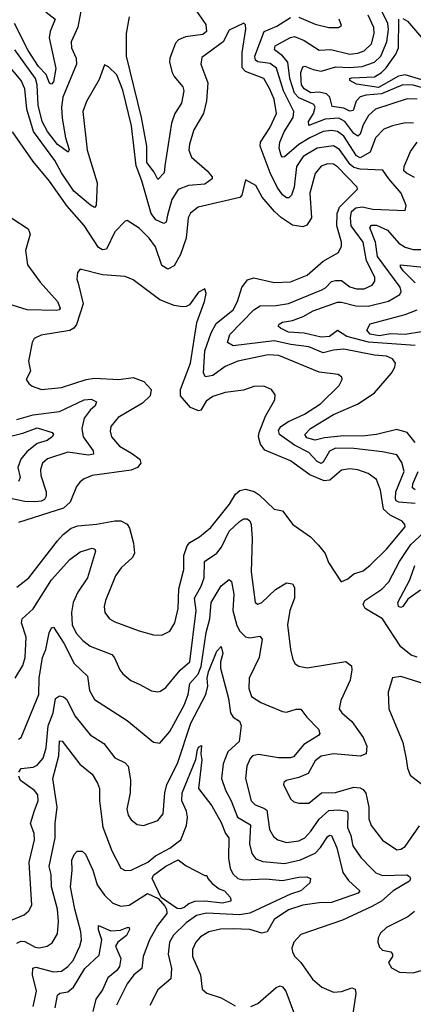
# Model space of a CAD drawing. Extents: x 1443846 to 1577407, y 839182 to 927291.
# Tile 428 of 535: x 1517480 to 1519406, y 913121 to 917933. Entities that reach past the tile are written whole.
import ezdxf

# ---------------------------------------------------------------- set-up
doc = ezdxf.new("R2010")
doc.units = 0

msp = doc.modelspace()

# ---------------------------------------------------------------- linework, layer by layer
at = {"layer": '0CON20XD'}
for points in [[(1517469.7, 918339.7), (1517508.5, 918315), (1517565, 918290.6), (1517576.7, 918276.7), (1517565.8, 918255), (1517521, 918219), (1517513.8, 918185), (1517539.7, 918099.7), (1517585.1, 918005.1), (1517609.5, 917969.5), (1517653.5, 917935), (1517628.4, 917875), (1517624.3, 917844.3), (1517655.8, 917695), (1517645, 917629.2), (1517635, 917617.5), (1517625, 917623.3), (1517608.6, 917665), (1517571.6, 917705), (1517521.9, 917781.9), (1517454.7, 917914.7)], [(1517778.4, 917975), (1517764, 917896), (1517731.5, 917825), (1517733.9, 917795), (1517755.8, 917745), (1517757.6, 917715), (1517690.2, 917555), (1517684, 917505), (1517687.6, 917452.4), (1517704.2, 917355.8), (1517721.9, 917298.1), (1517716.7, 917285), (1517665, 917322.2), (1517615, 917385.8), (1517589.3, 917435), (1517570.5, 917515), (1517565.4, 917615), (1517557.3, 917645), (1517455.2, 917785)], [(1518345.5, 917975), (1518390.3, 917910.3), (1518393.5, 917875), (1518375, 917860.6), (1518291.3, 917848.7), (1518256.4, 917835), (1518242.5, 917817.5), (1518214.1, 917745), (1518212.4, 917725), (1518225.8, 917675), (1518235.2, 917655.2), (1518277.3, 917605), (1518282.3, 917585), (1518272, 917525), (1518239.3, 917475), (1518223, 917427), (1518190.5, 917219.5), (1518187.3, 917185), (1518155, 917151.4), (1518137.8, 917187.8), (1518102.6, 917235), (1518102.1, 917315), (1518075.1, 917455.1), (1518002.9, 917755), (1518003, 917865), (1518017.1, 917947.1)], [(1519425, 917544.4), (1519375, 917547), (1519220, 917495), (1519186.8, 917465), (1519160.7, 917419.3), (1519145, 917373.8), (1519135, 917364.1), (1519115, 917376.6), (1519071, 917435), (1519041.5, 917451.5), (1518973.9, 917446.1), (1518895, 917415.8), (1518892.9, 917435), (1518916.5, 917475), (1518925.2, 917505), (1518918.3, 917518.3), (1518895, 917530.5), (1518845, 917551), (1518825, 917573.5), (1518802, 917645), (1518791.7, 917725), (1518765, 917755.7), (1518726.9, 917785), (1518730, 917805), (1518805, 917846.1), (1518825, 917850.3), (1518871.3, 917831.3), (1518945, 917784.3), (1519002.8, 917787.2), (1519095.2, 917764.8), (1519135, 917768.6), (1519165, 917781.6), (1519200.7, 917815), (1519214.3, 917865), (1519213.3, 917895), (1519185.2, 917955)], [(1519515, 917582.8), (1519405, 917613.6), (1519355, 917615.4), (1519249.2, 917570.8), (1519175.4, 917564.6), (1519145, 917555.9), (1519126.6, 917535), (1519111.2, 917488.8), (1519095, 917485.3), (1519065, 917500), (1519009.1, 917509.1), (1518997, 917555), (1518980.6, 917570.6), (1518945, 917578.8), (1518905, 917576.1), (1518871.1, 917595), (1518858.8, 917615), (1518856.4, 917633.6), (1518855.7, 917674.3), (1518865, 917702.5), (1518875, 917706.4), (1518915, 917688.8), (1518955, 917681.1), (1519026.6, 917703.4), (1519095, 917698.6), (1519155, 917704.6), (1519215.1, 917724.9), (1519246.8, 917755), (1519275.8, 917825), (1519284.5, 917885), (1519281.6, 917915), (1519251.3, 917975)], [(1519355, 917939.3), (1519377.3, 917925), (1519475, 917812.5), (1519535, 917794.4), (1519575, 917799), (1519602.4, 917817.6), (1519617.3, 917855), (1519619, 917905), (1519627.4, 917912.6), (1519705, 917891.9), (1519742.1, 917897.9), (1519775, 917916.9), (1519801, 917975)], [(1519375.9, 915915), (1519325, 915929.8), (1519225, 915906.2), (1519155, 915897.1), (1519065, 915899.1), (1518971.2, 915888.8), (1518925, 915877.4), (1518885, 915888.7), (1518874.6, 915905), (1518902.3, 915935), (1519015, 916003.9), (1519136.2, 916055), (1519215, 916109.1), (1519298.9, 916205), (1519315.6, 916235), (1519318.6, 916255), (1519304.2, 916275), (1519275, 916288.4), (1519215, 916293.1), (1519065, 916322.4), (1519015, 916318.4), (1518965, 916304.6), (1518895, 916333.4), (1518805.6, 916345.5), (1518725, 916362.9), (1518525, 916339.7), (1518496.7, 916355), (1518508.2, 916395), (1518625.5, 916514.5), (1518656.1, 916533.9), (1518735, 916536.3), (1518795, 916546), (1518957.9, 916612.1), (1518976.8, 916623.2), (1519005, 916652.9), (1519025, 916658.8), (1519055, 916657.7), (1519095, 916627.5), (1519128.2, 916618.2), (1519165, 916618.1), (1519204.8, 916635.2), (1519218, 916655), (1519217.3, 916675), (1519177, 916755), (1519159.8, 916845), (1519102.2, 916925), (1519099, 916965), (1519103.5, 916995), (1519125, 917013.9), (1519155, 917018), (1519207.6, 917007.6), (1519365, 917000), (1519371.2, 917025), (1519346.7, 917085), (1519285.4, 917155), (1519257.1, 917197.1), (1519145, 917202.7), (1519115, 917210.3), (1519097.1, 917225), (1519045, 917299.3), (1519015, 917316.5), (1518935.5, 917304.5), (1518867.4, 917265), (1518834, 917215), (1518821.9, 917115), (1518810, 917075), (1518797.3, 917062.7), (1518785, 917061.8), (1518765, 917076.7), (1518738.8, 917115), (1518704.7, 917184.7), (1518655.7, 917315), (1518657.7, 917335), (1518703.9, 917405), (1518736.1, 917475), (1518725.2, 917545), (1518702.5, 917597.5), (1518674.6, 917645), (1518585, 917679.8), (1518568.2, 917698.2), (1518567.7, 917772.3), (1518586.4, 917886.4), (1518585, 917907.5), (1518576, 917916), (1518505, 917881.4), (1518475.7, 917824.3), (1518371.5, 917748.5), (1518366.4, 917715), (1518400, 917625), (1518393.6, 917536.4), (1518379.2, 917475), (1518332.3, 917395), (1518310.9, 917325), (1518308, 917295), (1518321, 917261), (1518397.1, 917195), (1518422, 917165), (1518420.8, 917155), (1518385, 917128.9), (1518305, 917123.1), (1518255, 917102.5), (1518224, 917055), (1518202.6, 916977.4), (1518196.5, 916943.5), (1518185, 916936.5), (1518145.5, 916955), (1518122.7, 916985), (1518077, 917145), (1518048.9, 917218.9), (1518026.1, 917415), (1517985, 917588.1), (1517955, 917663.3), (1517915, 917702), (1517895, 917712.5), (1517868.7, 917641.3), (1517806.4, 917533.6), (1517788.7, 917485), (1517809.5, 917295), (1517858.9, 917135), (1517854.5, 917025.5), (1517845, 917015.8), (1517826.4, 917026.4), (1517744.3, 917095), (1517684, 917184), (1517651.2, 917245), (1517547, 917387), (1517514.5, 917495), (1517505.6, 917595), (1517487.3, 917635), (1517348.3, 917798.2)], [(1519406.6, 917426.6), (1519365, 917428.5), (1519304, 917415), (1519261.9, 917398.1), (1519220, 917355), (1519194.2, 917285), (1519145, 917257.7), (1519128.4, 917268.4), (1519065, 917364), (1519035, 917386.7), (1519005, 917391.8), (1518965, 917385.8), (1518899.5, 917355), (1518845, 917323.2), (1518775, 917262.5), (1518765, 917261.5), (1518758.8, 917268.8), (1518748.6, 917305), (1518752.2, 917335), (1518774.4, 917385), (1518818.4, 917455), (1518820.5, 917485), (1518770.3, 917585), (1518736, 917696), (1518705, 917719), (1518645, 917727), (1518634.3, 917735), (1518630.6, 917755), (1518675.2, 917874.8), (1518738.4, 917901.6), (1518805, 917943.3)], [(1518845.9, 917945.9), (1518925, 917911.5), (1518992.5, 917895), (1519040, 917895), (1519053.8, 917905), (1519042.5, 917935)], [(1519479.8, 917629.8), (1519365, 917664.2), (1519332.7, 917657.3), (1519235, 917601.1), (1519127.5, 917617.5), (1519094.5, 917635), (1519095.5, 917645), (1519105, 917649.3), (1519215, 917654), (1519250.5, 917675), (1519272.4, 917697.6), (1519319.8, 917765), (1519333.4, 917795), (1519334.2, 917935)], [(1519318.3, 915591.7), (1519319.9, 915625), (1519361.3, 915725), (1519349.5, 915769.5), (1519325, 915805.5), (1519255, 915821.2), (1519115, 915836.4), (1519025, 915839.5), (1518995, 915824.1), (1518965, 915770.7), (1518955, 915764.7), (1518935, 915773), (1518895, 915817), (1518824.2, 915854.2), (1518750.9, 915905), (1518746, 915925), (1518758.2, 915945), (1518795, 915969.2), (1518873.8, 916005), (1518950.9, 916055), (1519042.5, 916145), (1519058, 916175), (1519055.8, 916185.8), (1519038.3, 916198.3), (1518945, 916210.3), (1518748.2, 916291.8), (1518695, 916295.8), (1518546.3, 916263.7), (1518485, 916238.4), (1518425, 916193.2), (1518388.2, 916188.2), (1518379.4, 916205), (1518384.8, 916315), (1518416.7, 916403.3), (1518441.4, 916448.6), (1518524.5, 916515.5), (1518544.8, 916555), (1518566.6, 916623.4), (1518595, 916662.2), (1518625, 916670.8), (1518725, 916648.9), (1518805, 916651.5), (1518886.9, 916685), (1518965, 916752.9), (1519039.2, 916795), (1519054.3, 916825.7), (1519054.3, 916845), (1519031.6, 916925), (1519032.7, 916985), (1519045, 917016.4), (1519123.5, 917095), (1519131.9, 917105), (1519131.1, 917115), (1519035, 917214.1), (1519015, 917227.2), (1518985, 917228.6), (1518955, 917217.4), (1518925, 917181.1), (1518898.6, 917085), (1518907.5, 916965), (1518885, 916928.6), (1518865, 916920), (1518815, 916929.1), (1518760.9, 916965), (1518726, 916996), (1518666.7, 917065), (1518635, 917122), (1518585, 917150), (1518566.4, 917075), (1518556.5, 917063.5), (1518353.7, 917016.3), (1518315, 916987.5), (1518303.8, 916965), (1518294.8, 916865), (1518265.8, 916785), (1518235, 916730), (1518205, 916712.9), (1518175, 916730.8), (1518145, 916822.9), (1518113.3, 916865), (1518065, 916913.3), (1518005, 916951.2), (1517995, 916948.8), (1517945, 916895.6), (1517905, 916810.8), (1517885, 916807.6), (1517865, 916820.3), (1517795, 916927.5), (1517711.3, 917021.3), (1517625, 917144.6), (1517545, 917239.1), (1517445, 917384.2)], [(1519411.4, 917161.4), (1519372.2, 917182.2), (1519359.5, 917195), (1519360.9, 917215), (1519391.2, 917288.8), (1519424.7, 917335)], [(1517360, 917015), (1517521.5, 916911.5), (1517530.3, 916885), (1517507.7, 916805), (1517518, 916735), (1517579.9, 916649.9), (1517665.1, 916555.1), (1517677.3, 916522.7), (1517672.5, 916515), (1517658, 916512), (1517515.7, 916515.7), (1517305, 916579.7)], [(1519415, 916341.3), (1519186.9, 916356.9), (1519080, 916385), (1519035, 916414.2), (1518994.8, 916385.2), (1518955, 916380.7), (1518871.6, 916401.6), (1518795, 916405.2), (1518755.6, 916425), (1518744.2, 916435), (1518749.4, 916445), (1518765.8, 916454.2), (1518815, 916462.5), (1518867.5, 916482.5), (1518915, 916509.4), (1519035, 916552.5), (1519055, 916552.7), (1519125, 916534), (1519185, 916533.2), (1519285, 916556.6), (1519340.5, 916589.5), (1519346.9, 916605), (1519340.8, 916625), (1519229.8, 916775), (1519221.3, 916845), (1519193.6, 916915), (1519201.3, 916928.7), (1519225, 916929.5), (1519280, 916905), (1519335, 916840.3), (1519365, 916821), (1519405, 916810.5), (1519445, 916809.2)], [(1518175, 914924.2), (1518215, 914944), (1518238.9, 914985), (1518254.6, 915055), (1518258.9, 915151.1), (1518282.2, 915245), (1518282.4, 915315), (1518299, 915361), (1518312.9, 915377.1), (1518360, 915405), (1518415, 915451.2), (1518506.6, 915565), (1518535, 915613.6), (1518557.6, 915632.4), (1518585, 915638.1), (1518626.9, 915626.9), (1518651.3, 915611.3), (1518725, 915540), (1518765, 915532.5), (1518816.2, 915465), (1518902.5, 915405), (1518942.5, 915365), (1518975, 915324), (1518990.2, 915280.2), (1519052.5, 915185), (1519085, 915200), (1519114.6, 915225.4), (1519160.2, 915239.8), (1519195, 915267.8), (1519275, 915345.5), (1519365.3, 915455), (1519364.7, 915465), (1519351.5, 915481.5), (1519291.8, 915511.8), (1519260.4, 915540.4), (1519245, 915633.8), (1519225.3, 915685.3), (1519185, 915715.4), (1519135, 915732.7), (1519095, 915737.5), (1519055, 915732.1), (1518997.5, 915682.5), (1518969.4, 915679.4), (1518899.2, 915709.2), (1518805, 915776.7), (1518679.1, 915829.1), (1518657.7, 915857.7), (1518648.7, 915895), (1518650.9, 915915), (1518682.3, 915995), (1518727.8, 916075), (1518729.3, 916099.3), (1518712, 916125), (1518675, 916141.9), (1518625, 916140), (1518575, 916121.5), (1518485, 916110.4), (1518425, 916091.5), (1518391.9, 916068.1), (1518365.7, 916025), (1518355, 916020.5), (1518315, 916037.5), (1518266.8, 916095), (1518266.2, 916125), (1518315.6, 916255), (1518347.2, 916452.8), (1518384.4, 916555), (1518392, 916595), (1518385, 916617.5), (1518355, 916600.8), (1518309.9, 916540.1), (1518295, 916531.8), (1518275, 916530.4), (1518235, 916536.1), (1518165, 916563.1), (1518035, 916660.8), (1517995, 916677.1), (1517885, 916686.4), (1517776, 916714), (1517763.1, 916696.9), (1517760, 916665), (1517765.8, 916645), (1517790, 916545), (1517757.4, 916442.6), (1517744.8, 916425.2), (1517725, 916414.6), (1517585, 916390.5), (1517550.8, 916375), (1517541.1, 916355), (1517523.6, 916263.6), (1517532.9, 916215), (1517512, 916175), (1517524, 916155), (1517541.3, 916141.3), (1517585.6, 916125.6), (1517685, 916134.6), (1517805, 916174.2), (1517845, 916180.7), (1517965, 916174.7), (1518035, 916184.6), (1518087.8, 916165), (1518122.9, 916125), (1518117.5, 916095), (1518081.2, 916058.8), (1517961.2, 915988.8), (1517925.5, 915945), (1517922.2, 915922.2), (1517928.2, 915895), (1517967.9, 915847.9), (1518027.3, 915815), (1518066.8, 915785), (1518072.3, 915765), (1518055.6, 915744.4), (1518025, 915730.9), (1517834.7, 915705.3), (1517795, 915688.8), (1517775.3, 915674.7), (1517758.1, 915651.9), (1517727.3, 915575), (1517693.8, 915546.2), (1517473.1, 915475)], [(1519415, 916646.8), (1519355.3, 916705), (1519342.3, 916725), (1519342.9, 916735), (1519455, 916723.6)], [(1519525, 916420.7), (1519365, 916393.8), (1519295, 916397.6), (1519238, 916388), (1519195, 916395.9), (1519179, 916415), (1519195, 916447.2), (1519365, 916492.9), (1519425, 916515.2)], [(1517465, 915978.5), (1517545, 916001.9), (1517675, 916017.4), (1517795, 916075.7), (1517828.8, 916078.8), (1517855.7, 916065), (1517849.5, 916045), (1517825, 916023.9), (1517795.8, 915985), (1517783.1, 915935), (1517790.2, 915895), (1517840, 915825), (1517840.5, 915809.5), (1517815.8, 915804.2), (1517715, 915819.7), (1517615, 915787.3), (1517591.5, 915765), (1517582.1, 915735), (1517583.4, 915705), (1517608.6, 915625), (1517609.5, 915605), (1517601.6, 915588.4), (1517585, 915579.6), (1517555, 915576.3), (1517505, 915578.8), (1517435, 915592.5)], [(1517337.5, 915872.5), (1517495, 915912.8), (1517565, 915938.5), (1517638.9, 915915), (1517644.6, 915905), (1517639.2, 915895), (1517613.7, 915876.3), (1517565, 915861.3), (1517515, 915821.4), (1517484.6, 915785.4), (1517471, 915745), (1517481.6, 915695), (1517474.6, 915675.4)], [(1519415, 915867.3), (1519375.9, 915915)], [(1519414.5, 915635), (1519401.7, 915645), (1519402.9, 915665), (1519429.8, 915725)], [(1519415, 915568.7), (1519334.8, 915574.8), (1519321.9, 915581.9), (1519318.3, 915591.7)], [(1517458.2, 914715), (1517495, 914775.8), (1517506.9, 914815), (1517511.4, 914915), (1517489.1, 914985), (1517492.1, 915005), (1517545, 915053.8), (1517634.8, 915195), (1517724.8, 915295.2), (1517775, 915331.8), (1517835, 915349.5), (1517848, 915345), (1517850.6, 915335), (1517811.2, 915205), (1517765, 915135.4), (1517742, 915085), (1517732.7, 915035), (1517736.8, 914975), (1517756.8, 914935), (1517788.2, 914898.2), (1517825, 914871.5), (1517929.8, 914829.8), (1517944, 914814), (1517970, 914755), (1517985, 914735.7), (1518023.4, 914703.4), (1518064, 914686), (1518125, 914653.1), (1518155, 914647.1), (1518168.7, 914651.3), (1518195, 914668.6), (1518265.5, 914754.5), (1518312.4, 914795), (1518342.9, 915045), (1518334.8, 915105.2), (1518368.3, 915165), (1518382.5, 915205), (1518384.6, 915285), (1518445, 915325.3), (1518466.5, 915355), (1518505, 915433.8), (1518555, 915481.1), (1518575, 915492.9), (1518592.7, 915492.7), (1518605, 915482.9), (1518613.1, 915465), (1518618, 915395), (1518612.9, 915235), (1518631.9, 915085), (1518645, 915075.6), (1518665, 915083.8), (1518731.3, 915148.7), (1518785, 915180.6), (1518815, 915175.8), (1518825, 915157.5), (1518823.6, 915105), (1518802.2, 915045), (1518790.7, 914975), (1518804.6, 914855), (1518815.5, 914805.5), (1518828, 914785), (1518845, 914773.1), (1518885.5, 914765.5), (1519075, 914796.4), (1519102.9, 914775), (1519105.5, 914755), (1519096.9, 914705), (1519051.5, 914605), (1519042.5, 914565), (1519056, 914545), (1519105, 914503.3), (1519160.5, 914425), (1519178.3, 914381.7), (1519174.5, 914345.5), (1519146.4, 914333.6), (1519015, 914344.7), (1518955, 914332.9), (1518925, 914310), (1518891.6, 914248.4), (1518845, 914229.1), (1518783.8, 914215), (1518772, 914205), (1518770, 914195), (1518804.2, 914125), (1518820.9, 914110.9), (1518845, 914103.3), (1518895, 914104.4), (1518956.4, 914153.6), (1519025, 914155.4), (1519115, 914181.8), (1519145, 914178.9), (1519160.3, 914170.3), (1519173.2, 914153.2), (1519187.7, 914085), (1519187.9, 914027.9), (1519200, 913995), (1519255, 913922.2), (1519325, 913875.6), (1519345, 913878.5), (1519365, 913892.7), (1519436.7, 913993.3)], [(1517465, 915160), (1517525, 915204.5), (1517664.2, 915385.8), (1517692.4, 915417.6), (1517731.9, 915448.1), (1517765, 915459.2), (1517855, 915466.8), (1517945, 915483.9), (1517975, 915483.1), (1518005, 915467.8), (1518017.3, 915447.3), (1518036.7, 915375), (1518040.9, 915325), (1518031.1, 915305), (1517976.4, 915253.6), (1517948.2, 915215), (1517898.9, 915095), (1517893.1, 915065), (1517897.1, 915035), (1517919.2, 915005), (1517945, 914989.5), (1518065, 914945.6), (1518135, 914925.8), (1518175, 914924.2)], [(1519425, 914817.1), (1519395, 914827.3), (1519345, 914867.1), (1519254.2, 915004.2), (1519170, 915055), (1519160.5, 915075), (1519168.5, 915095), (1519250.9, 915149.1), (1519285.9, 915185), (1519338.7, 915285), (1519392.8, 915367.2), (1519455.6, 915425)], [(1519441.1, 915145), (1519379.3, 915100.7), (1519355, 915064.7), (1519345, 915060.6), (1519333.9, 915065), (1519330.3, 915085), (1519389, 915195), (1519412.4, 915265)], [(1517473.8, 914416.2), (1517486.7, 914425), (1517572.8, 914635), (1517574.2, 914715), (1517591.9, 914815), (1517608.4, 914855), (1517623.9, 914936.1), (1517635, 914960), (1517645, 914963.8), (1517695, 914886.2), (1517746.2, 914786.2), (1517810.9, 914725), (1517821.8, 914655), (1517845, 914610.5), (1518005, 914508.5), (1518135, 914401.4), (1518165, 914397.5), (1518215, 914453.6), (1518285, 914582.3), (1518304, 914635), (1518311.8, 914688.2), (1518353.3, 914735), (1518367.8, 914772.2), (1518391.3, 914938.7), (1518410.2, 915005), (1518416.5, 915085), (1518465, 915165.5), (1518505, 915197.1), (1518516.5, 915186.5), (1518527.8, 915125), (1518522.7, 915045), (1518541.6, 914971.6), (1518556.7, 914945), (1518585, 914916.9), (1518605, 914911.8), (1518655, 914919.2), (1518665.5, 914905.5), (1518651.5, 914815), (1518602.9, 914715), (1518601.3, 914665), (1518614.6, 914625), (1518658.8, 914595), (1518765, 914552.1), (1518785, 914549.2), (1518832.7, 914562.7), (1518855, 914562.9), (1518885, 914524.3)], [(1518181.2, 914051.2), (1518190.4, 914155), (1518199.7, 914195), (1518252.4, 914297.6), (1518316.8, 914495), (1518390.8, 914635), (1518400.2, 914675), (1518397.6, 914715), (1518404.3, 914745.7), (1518445, 914846.9), (1518465, 914869.4), (1518474.1, 914835), (1518462.9, 914795), (1518462.9, 914762.9), (1518501.9, 914615), (1518510.9, 914545), (1518523.8, 914523.8), (1518555, 914504.5), (1518562.7, 914482.7), (1518553.3, 914405), (1518498.4, 914355), (1518476, 914296), (1518467.2, 914225), (1518487, 914167), (1518515.2, 914115), (1518545.5, 914035.5), (1518608.6, 913998.6), (1518603.6, 913905), (1518615, 913857.5), (1518635, 913832.1), (1518669, 913819), (1518775, 913809.2), (1518853.7, 913826.3), (1518925, 913858.6), (1518952.2, 913887.8), (1518985, 913938.9), (1518995, 913947.7), (1519005, 913945.4), (1519030.9, 913885), (1519061.5, 913765), (1519088.5, 913725), (1519144.2, 913675), (1519135.3, 913664.7), (1519005, 913617.7), (1518945, 913617.3), (1518865, 913605.7), (1518795, 913582.4), (1518724.2, 913535.8), (1518690.4, 913475), (1518665, 913468.9), (1518605, 913486.1), (1518525, 913489.8), (1518462.7, 913487.3), (1518404.8, 913475.2), (1518365, 913450.4), (1518342.3, 913425), (1518325, 913388.8), (1518324.7, 913355), (1518364.7, 913265), (1518372.2, 913195), (1518394.7, 913174.7), (1518465, 913152.7), (1518533.4, 913113.4)], [(1519525, 914666.2), (1519345, 914723.3), (1519304.2, 914715.8), (1519283, 914647), (1519285.6, 914565.6), (1519355, 914400), (1519370.8, 914320.8), (1519376.7, 914275), (1519390.7, 914240.7), (1519455, 914190.8)], [(1517475.9, 914255), (1517487.2, 914272.8), (1517545, 914280.3), (1517565, 914289.2), (1517595, 914323.6), (1517609, 914375), (1517618.9, 914481.1), (1517643.9, 914545), (1517655.4, 914614.6), (1517675, 914628.3), (1517693.9, 914623.9), (1517709.9, 914609.9), (1517750.1, 914530.1), (1517825, 914437.5), (1517891.1, 914395), (1517945, 914325.5), (1517995, 914301.5), (1518010.9, 914285), (1518021.9, 914218.1), (1518019.6, 914155), (1518004.4, 914075), (1518010.6, 914045), (1518025, 914022), (1518055, 913999.2), (1518085, 913994.4), (1518155, 914019.4), (1518181.2, 914051.2)], [(1518885, 914524.3), (1518941.4, 914465), (1518948.5, 914445), (1518941.9, 914435), (1518870.3, 914389.7), (1518819.3, 914330.7), (1518805, 914325.7), (1518745.9, 914325.9), (1518648.8, 914341.2), (1518618.6, 914335), (1518607.4, 914322.6), (1518591.2, 914285), (1518584.7, 914225), (1518612.8, 914115), (1518631.1, 914095), (1518675, 914079.7), (1518688.8, 914068.8), (1518702.8, 913975), (1518721, 913941), (1518742.9, 913925), (1518785, 913911.5), (1518845, 913920), (1518874.5, 913935), (1518905, 913966.9), (1518944.4, 914025.6), (1518992.7, 914067.3), (1519041.7, 914071.7), (1519081.4, 914065), (1519086, 914055), (1519083.6, 913985), (1519099.8, 913945), (1519109.8, 913895), (1519148.3, 913838.3), (1519200.5, 913785), (1519223, 913763), (1519255, 913750.6), (1519373.3, 913753.3), (1519387.5, 913745), (1519391.5, 913735), (1519387.3, 913722.7), (1519307.7, 913675), (1519249.6, 913625), (1519201.9, 913598.1), (1519058.4, 913531.6), (1518855, 913462.2), (1518820.8, 913425), (1518811.4, 913395), (1518814.3, 913375), (1518825.7, 913355), (1518855.6, 913325), (1518913.1, 913243.1), (1518957.5, 913205), (1519015, 913180.8), (1519055, 913183.3), (1519105, 913201.8), (1519121.4, 913195), (1519123.8, 913173.8), (1519108.2, 913065)], [(1517465, 913420.3), (1517485, 913429.8), (1517505, 913427.2), (1517555, 913400.3), (1517575, 913397.3), (1517613.8, 913405), (1517638.9, 913421.1), (1517663.9, 913465), (1517669.2, 913525), (1517664.7, 913585.3), (1517635.8, 913695), (1517633.3, 913755), (1517623.6, 913795), (1517654, 913935), (1517652.9, 914005), (1517662.6, 914085), (1517642.1, 914225), (1517670.9, 914335), (1517675, 914408.1), (1517687.4, 914407.4), (1517774.1, 914294.1), (1517834.7, 914244.7), (1517861.1, 914201.1), (1517869.6, 914175), (1517870.5, 914115), (1517886.9, 913986.9), (1517930.3, 913870.3), (1517975, 913785.8), (1517995, 913774.3), (1518025, 913775.6), (1518107.5, 913815), (1518143.9, 913846.1), (1518215, 913884.2), (1518267.9, 913925), (1518295.2, 913995), (1518301.2, 914035), (1518296.5, 914065), (1518273.3, 914115), (1518274.8, 914155), (1518342.3, 914317.7), (1518349.3, 914365), (1518355, 914376.9), (1518370, 914385), (1518366.2, 914345), (1518371.5, 914315), (1518354.7, 914175), (1518420.1, 914090.1), (1518465, 914009.5), (1518486.2, 913956.2), (1518502.5, 913935), (1518500.8, 913835), (1518509.4, 913785), (1518524, 913756), (1518547.8, 913735), (1518575, 913729.4), (1518684.7, 913734.7), (1518765, 913726), (1518845, 913742.4), (1518885, 913743.1), (1518901.9, 913735), (1518899.5, 913715), (1518855.7, 913675), (1518805, 913658.5), (1518605, 913566), (1518555, 913558.2), (1518393.5, 913566.5), (1518345, 913554.8), (1518295, 913519.5), (1518232.1, 913457.9), (1518212.9, 913425), (1518206.5, 913365), (1518222.4, 913295), (1518218.8, 913245), (1518155, 913191.1), (1518116.4, 913115)], [(1517375, 913505.7), (1517502.1, 913557.9), (1517525, 913578), (1517539.1, 913605), (1517525.7, 913815), (1517552.6, 913925), (1517551, 913955), (1517532.5, 914005), (1517551.9, 914068.1), (1517570, 914115), (1517568.1, 914145), (1517552.3, 914165), (1517484, 914215), (1517475.8, 914235)], [(1517545, 913110), (1517562.3, 913185), (1517541.6, 913265), (1517543.3, 913296.7), (1517558.6, 913301.4), (1517645, 913278.9), (1517685, 913283.4), (1517715, 913305.4), (1517741.2, 913335), (1517774.7, 913405), (1517781.6, 913435), (1517778.9, 913475), (1517748.9, 913585), (1517728.3, 913695), (1517736.8, 913775), (1517735.2, 913824.8), (1517746.4, 913853.6), (1517760.5, 913869.5), (1517785, 913869.3), (1517802.4, 913855), (1517837, 913777), (1517859.1, 913705), (1517894.8, 913654.8), (1517935.6, 913615), (1517975, 913600.8), (1518015, 913605.9), (1518105, 913661.7), (1518157.7, 913637.7), (1518190.2, 913600.2), (1518198.8, 913585), (1518199.2, 913565), (1518154.6, 913505.4), (1518114.8, 913435), (1518084.2, 913355), (1518076.8, 913295), (1518037.9, 913265), (1518005, 913220), (1517953.9, 913116.1)], [(1518265, 913587.1), (1518249.5, 913589.5), (1518172.5, 913642.5), (1518128.6, 913735), (1518135, 913751.5), (1518195, 913795.7), (1518255, 913826), (1518295, 913797.5), (1518385, 913750), (1518395, 913750), (1518400, 913735), (1518420.7, 913710.7), (1518455.4, 913685.4), (1518482.5, 913675), (1518510, 913645), (1518513, 913633), (1518513.3, 913625), (1518472.5, 913615), (1518385, 913625.5), (1518335, 913622.6), (1518307.9, 913612.1), (1518285, 913594.1), (1518265, 913587.1)], [(1519412, 913575), (1519378.3, 913548.3), (1519274.1, 913495.9), (1519245, 913468), (1519234.3, 913445), (1519232, 913425), (1519239.7, 913399.7), (1519255.6, 913385.6), (1519295, 913376.9), (1519303.1, 913365), (1519303.1, 913355), (1519284.3, 913325), (1519298.9, 913298.9), (1519337.3, 913277.3), (1519405, 913274), (1519495, 913300.8)], [(1517653.8, 913103.8), (1517665, 913165.6), (1517675.3, 913174.7), (1517715, 913181.1), (1517742.5, 913205), (1517799.2, 913295), (1517868.4, 913361.6), (1517881, 913435), (1517864.8, 913485), (1517864.6, 913505.4), (1517925, 913480), (1517972.8, 913482.8), (1518005.6, 913495.6), (1518015.5, 913495.5), (1518016.6, 913486.6), (1518002.6, 913457.4), (1517959.1, 913425), (1517947.7, 913405), (1517975.3, 913345.3), (1517968.3, 913305), (1517955, 913286.6), (1517910.7, 913249.3), (1517885, 913191.2), (1517853, 913145), (1517837.9, 913085)], [(1518610.5, 913109.5), (1518645, 913124.5), (1518735, 913203.6), (1518755, 913210.9), (1518766.2, 913206.2), (1518781.3, 913185), (1518825, 913071.5)]]:
    msp.add_lwpolyline(points, dxfattribs=at)

doc.saveas('drawing.dxf')
